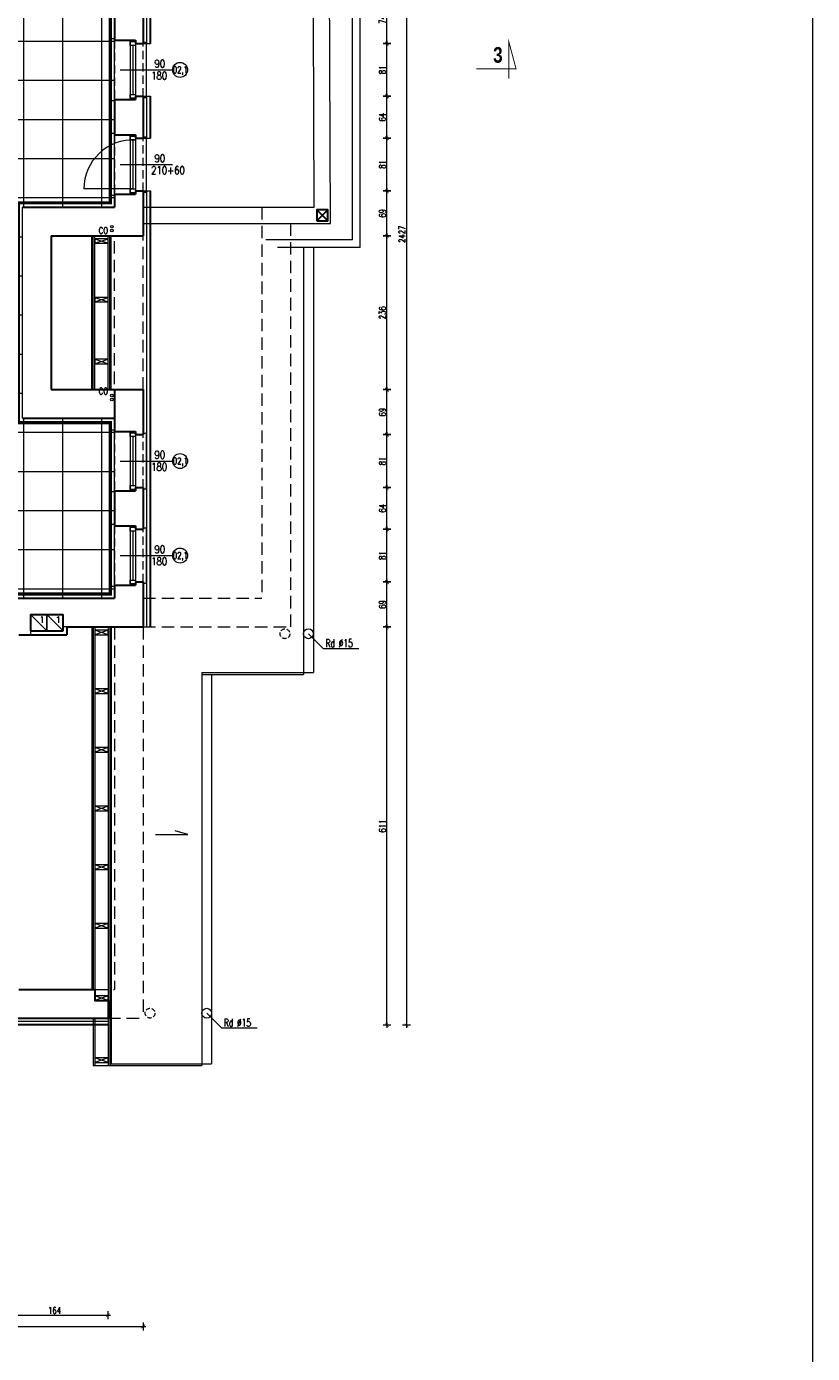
# Model space of a CAD drawing. Header units: millimetres. Extents: x 15214 to 140083, y -437840 to -79279.
# Tile 591 of 656: x 75484 to 76690, y -198573 to -196538. Entities that reach past the tile are written whole.
import ezdxf

# ---------------------------------------------------------------- set-up
doc = ezdxf.new("R2010")
doc.units = ezdxf.units.MM
doc.linetypes.add('DASHED', pattern=[19.05, 12.7, -6.35])
doc.linetypes.add('HIDDEN', pattern=[9.525, 6.35, -3.175])
doc.layers.get('0').update_dxf_attribs({"lineweight": 0})
for name, color, linetype, lineweight in [('! tynk', 21, 'Continuous', 0), ('!! 0 posadzki gres 2 - komu', 200, 'Continuous', 9), ('A_wymiary', 7, 'Continuous', 5), ('Istn-armatura', 6, 'Continuous', 9), ('Istn-cienka', 4, 'Continuous', 9), ('Istn-okna', 6, 'Continuous', 13), ('Istn-sciany', 3, 'Continuous', 30), ('Istn-went', 5, 'Continuous', 13), ('Istn-widok', 1, 'Continuous', 15), ('Ocieplenie', 4, 'ZIGZAG', 5), ('Opis', 8, 'Continuous', 13), ('Opis_okna', 8, 'Continuous', 15)]:
    doc.layers.add(name, color=color, linetype=linetype, lineweight=lineweight)
doc.layers.add('!! 0 -cokol - 2', color=155, linetype='Continuous')
doc.layers.add('Powierzchnia', color=140, linetype='Continuous', lineweight=5, plot=False)
doc.layers.add('ramki', color=66, linetype='Continuous', lineweight=9, plot=False)
doc.styles.add('ARCHETYP', font='romans.shx', dxfattribs={"height": 15})
doc.styles.add('SIMPLEX', font='simplex.shx', dxfattribs={"width": 0.77})
doc.styles.add('STYLE7', font='ARIALNB.TTF')
doc.linetypes.add('ZIGZAG', pattern='A,0.00254,-5.08,[131,ltypeshp.shx,S=5.08,R=0,X=-5.08,Y=0],-10.16,[131,ltypeshp.shx,S=5.08,R=180,X=5.08,Y=0],-5.08', length=20.32254)
doc.dimstyles.new('OL PB 100', dxfattribs={"dimscale": 4, "dimtxt": 2.5, "dimasz": 0.1, "dimexe": 10, "dimexo": 10, "dimgap": 0.5, "dimtad": 1, "dimdec": 1, "dimrnd": 0.5, "dimzin": 9, "dimdsep": 46, "dimtxsty": 'SIMPLEX', "dimblk": 'thick_MSz', "dimcen": 0.05, "dimdle": 8, "dimse1": 1, "dimse2": 1, "dimclrd": 256, "dimclre": 256, "dimclrt": 3, "dimadec": 1, "dimazin": 2, "dimtfac": 1, "dimtdec": 1, "dimtix": 1, "dimtofl": 0, "dimtmove": 2, "dimatfit": 3, "dimldrblk": 'thick_MSz', "dimfxl": 10, "dimfxlon": 1, "dimtolj": 1, "dimlwd": -1, "dimlwe": -1, "dimarcsym": 0})

# ---------------------------------------------------------------- blocks, each defined once
blk = doc.blocks.new('thick_MSz')
for p, q in [((-10, 0), (10, 0)), ((0, 15), (0, -15))]:
    blk.add_line(p, q)
at = {"const_width": 2, "elevation": 2}
blk.add_lwpolyline([(-7.1, -7.1), (7.1, 7.1)], dxfattribs=at)
blk = doc.blocks.new('*D1007')
at = {"layer": 'A_wymiary', "transparency": 16777216}
blk.add_line((76067.4, -195643), (76067.4, -198069.2), dxfattribs=at)
at = {"layer": 'DEFPOINTS', "color": 0, "transparency": 16777216}
for p in [(75663.4, -195642.6), (75609.4, -198069.6), (76067.4, -198069.6)]:
    blk.add_point(p, dxfattribs=at)
at = {"layer": 'A_wymiary', "transparency": 16777216, "xscale": 0.4, "yscale": 0.4, "zscale": 0.4}
for p, rotation in [((76067.4, -195642.6), 90), ((76067.4, -198069.6), 270)]:
    blk.add_blockref('thick_MSz', p, dxfattribs=dict(at, rotation=rotation))
at = {"layer": 'A_wymiary', "color": 3, "transparency": 16777216, "insert": (76060.4, -196856.1), "char_height": 10, "attachment_point": 5, "rotation": 90, "style": 'SIMPLEX'}
blk.add_mtext('\\A1;2427', dxfattribs=at)
blk = doc.blocks.new('*D1008')
at = {"layer": 'A_wymiary', "transparency": 16777216}
blk.add_line((74455.8, -198531.6), (75663, -198531.6), dxfattribs=at)
at = {"layer": 'DEFPOINTS', "color": 0, "transparency": 16777216}
for p in [(74455.4, -198069.6), (75663.4, -198058.6), (75663.4, -198531.6)]:
    blk.add_point(p, dxfattribs=at)
at = {"layer": 'A_wymiary', "transparency": 16777216, "xscale": 0.4, "yscale": 0.4, "zscale": 0.4, "rotation": 180}
blk.add_blockref('thick_MSz', (74455.4, -198531.6), dxfattribs=at)
at = {"layer": 'A_wymiary', "transparency": 16777216, "xscale": 0.4, "yscale": 0.4, "zscale": 0.4}
blk.add_blockref('thick_MSz', (75663.4, -198531.6), dxfattribs=at)
at = {"layer": 'A_wymiary', "color": 3, "transparency": 16777216, "insert": (75059.4, -198524.6), "char_height": 10, "attachment_point": 5, "style": 'SIMPLEX'}
blk.add_mtext('\\A1;1208', dxfattribs=at)
blk = doc.blocks.new('*D1092')
at = {"layer": 'A_wymiary', "transparency": 16777216}
blk.add_line((75445.8, -198514.2), (75609, -198514.2), dxfattribs=at)
at = {"layer": 'DEFPOINTS', "color": 0, "transparency": 16777216}
for p in [(75445.4, -198058.6), (75609.4, -198058.6), (75609.4, -198514.2)]:
    blk.add_point(p, dxfattribs=at)
at = {"layer": 'A_wymiary', "transparency": 16777216, "xscale": 0.4, "yscale": 0.4, "zscale": 0.4, "rotation": 180}
blk.add_blockref('thick_MSz', (75445.4, -198514.2), dxfattribs=at)
at = {"layer": 'A_wymiary', "transparency": 16777216, "xscale": 0.4, "yscale": 0.4, "zscale": 0.4}
blk.add_blockref('thick_MSz', (75609.4, -198514.2), dxfattribs=at)
at = {"layer": 'A_wymiary', "color": 3, "transparency": 16777216, "insert": (75527.4, -198507.2), "char_height": 10, "attachment_point": 5, "style": 'SIMPLEX'}
blk.add_mtext('\\A1;164', dxfattribs=at)
blk = doc.blocks.new('*D1096')
at = {"layer": 'A_wymiary', "transparency": 16777216}
blk.add_line((76037.4, -198069.2), (76037.4, -197459), dxfattribs=at)
at = {"layer": 'DEFPOINTS', "color": 0, "transparency": 16777216}
for p in [(75663.4, -197458.6), (76037.4, -197458.6), (75609.4, -198069.6)]:
    blk.add_point(p, dxfattribs=at)
at = {"layer": 'A_wymiary', "transparency": 16777216, "xscale": 0.4, "yscale": 0.4, "zscale": 0.4}
for p, rotation in [((76037.4, -197458.6), 90), ((76037.4, -198069.6), 270)]:
    blk.add_blockref('thick_MSz', p, dxfattribs=dict(at, rotation=rotation))
at = {"layer": 'A_wymiary', "color": 3, "transparency": 16777216, "insert": (76030.4, -197764.1), "char_height": 10, "attachment_point": 5, "rotation": 90, "style": 'SIMPLEX'}
blk.add_mtext('\\A1;611', dxfattribs=at)
blk = doc.blocks.new('*D1097')
at = {"layer": 'A_wymiary', "transparency": 16777216}
blk.add_line((76037.4, -197458.2), (76037.4, -197390), dxfattribs=at)
at = {"layer": 'DEFPOINTS', "color": 0, "transparency": 16777216}
for p in [(75663.4, -197389.6), (76037.4, -197389.6), (75663.4, -197458.6)]:
    blk.add_point(p, dxfattribs=at)
at = {"layer": 'A_wymiary', "transparency": 16777216, "xscale": 0.4, "yscale": 0.4, "zscale": 0.4}
for p, rotation in [((76037.4, -197389.6), 90), ((76037.4, -197458.6), 270)]:
    blk.add_blockref('thick_MSz', p, dxfattribs=dict(at, rotation=rotation))
at = {"layer": 'A_wymiary', "color": 3, "transparency": 16777216, "insert": (76030.4, -197424.1), "char_height": 10, "attachment_point": 5, "rotation": 90, "style": 'SIMPLEX'}
blk.add_mtext('\\A1;69', dxfattribs=at)
blk = doc.blocks.new('*D1098')
at = {"layer": 'A_wymiary', "transparency": 16777216}
blk.add_line((76037.4, -197389.2), (76037.4, -197309), dxfattribs=at)
at = {"layer": 'DEFPOINTS', "color": 0, "transparency": 16777216}
for p in [(75663.4, -197308.6), (76037.4, -197308.6), (75663.4, -197389.6)]:
    blk.add_point(p, dxfattribs=at)
at = {"layer": 'A_wymiary', "transparency": 16777216, "xscale": 0.4, "yscale": 0.4, "zscale": 0.4}
for p, rotation in [((76037.4, -197308.6), 90), ((76037.4, -197389.6), 270)]:
    blk.add_blockref('thick_MSz', p, dxfattribs=dict(at, rotation=rotation))
at = {"layer": 'A_wymiary', "color": 3, "transparency": 16777216, "insert": (76030.4, -197349.1), "char_height": 10, "attachment_point": 5, "rotation": 90, "style": 'SIMPLEX'}
blk.add_mtext('\\A1;81', dxfattribs=at)
blk = doc.blocks.new('*D1099')
at = {"layer": 'A_wymiary', "transparency": 16777216}
blk.add_line((76037.4, -197308.2), (76037.4, -197245), dxfattribs=at)
at = {"layer": 'DEFPOINTS', "color": 0, "transparency": 16777216}
for p in [(75663.4, -197244.6), (76037.4, -197244.6), (75663.4, -197308.6)]:
    blk.add_point(p, dxfattribs=at)
at = {"layer": 'A_wymiary', "transparency": 16777216, "xscale": 0.4, "yscale": 0.4, "zscale": 0.4}
for p, rotation in [((76037.4, -197244.6), 90), ((76037.4, -197308.6), 270)]:
    blk.add_blockref('thick_MSz', p, dxfattribs=dict(at, rotation=rotation))
at = {"layer": 'A_wymiary', "color": 3, "transparency": 16777216, "insert": (76030.4, -197276.6), "char_height": 10, "attachment_point": 5, "rotation": 90, "style": 'SIMPLEX'}
blk.add_mtext('\\A1;64', dxfattribs=at)
blk = doc.blocks.new('*D1100')
at = {"layer": 'A_wymiary', "transparency": 16777216}
blk.add_line((76037.4, -197244.2), (76037.4, -197164), dxfattribs=at)
at = {"layer": 'DEFPOINTS', "color": 0, "transparency": 16777216}
for p in [(75663.4, -197163.6), (76037.4, -197163.6), (75663.4, -197244.6)]:
    blk.add_point(p, dxfattribs=at)
at = {"layer": 'A_wymiary', "transparency": 16777216, "xscale": 0.4, "yscale": 0.4, "zscale": 0.4}
for p, rotation in [((76037.4, -197163.6), 90), ((76037.4, -197244.6), 270)]:
    blk.add_blockref('thick_MSz', p, dxfattribs=dict(at, rotation=rotation))
at = {"layer": 'A_wymiary', "color": 3, "transparency": 16777216, "insert": (76030.4, -197204.1), "char_height": 10, "attachment_point": 5, "rotation": 90, "style": 'SIMPLEX'}
blk.add_mtext('\\A1;81', dxfattribs=at)
blk = doc.blocks.new('*D1101')
at = {"layer": 'A_wymiary', "transparency": 16777216}
blk.add_line((76037.4, -197163.2), (76037.4, -197095), dxfattribs=at)
at = {"layer": 'DEFPOINTS', "color": 0, "transparency": 16777216}
for p in [(75663.4, -197094.6), (76037.4, -197094.6), (75663.4, -197163.6)]:
    blk.add_point(p, dxfattribs=at)
at = {"layer": 'A_wymiary', "transparency": 16777216, "xscale": 0.4, "yscale": 0.4, "zscale": 0.4}
for p, rotation in [((76037.4, -197094.6), 90), ((76037.4, -197163.6), 270)]:
    blk.add_blockref('thick_MSz', p, dxfattribs=dict(at, rotation=rotation))
at = {"layer": 'A_wymiary', "color": 3, "transparency": 16777216, "insert": (76030.4, -197129.1), "char_height": 10, "attachment_point": 5, "rotation": 90, "style": 'SIMPLEX'}
blk.add_mtext('\\A1;69', dxfattribs=at)
blk = doc.blocks.new('*D1102')
at = {"layer": 'A_wymiary', "transparency": 16777216}
blk.add_line((76037.4, -197094.2), (76037.4, -196859), dxfattribs=at)
at = {"layer": 'DEFPOINTS', "color": 0, "transparency": 16777216}
for p in [(75663.4, -196858.6), (76037.4, -196858.6), (75663.4, -197094.6)]:
    blk.add_point(p, dxfattribs=at)
at = {"layer": 'A_wymiary', "transparency": 16777216, "xscale": 0.4, "yscale": 0.4, "zscale": 0.4}
for p, rotation in [((76037.4, -196858.6), 90), ((76037.4, -197094.6), 270)]:
    blk.add_blockref('thick_MSz', p, dxfattribs=dict(at, rotation=rotation))
at = {"layer": 'A_wymiary', "color": 3, "transparency": 16777216, "insert": (76030.4, -196976.6), "char_height": 10, "attachment_point": 5, "rotation": 90, "style": 'SIMPLEX'}
blk.add_mtext('\\A1;236', dxfattribs=at)
blk = doc.blocks.new('*D1103')
at = {"layer": 'A_wymiary', "transparency": 16777216}
blk.add_line((76037.4, -196858.2), (76037.4, -196790), dxfattribs=at)
at = {"layer": 'DEFPOINTS', "color": 0, "transparency": 16777216}
for p in [(75663.4, -196789.6), (76037.4, -196789.6), (75663.4, -196858.6)]:
    blk.add_point(p, dxfattribs=at)
at = {"layer": 'A_wymiary', "transparency": 16777216, "xscale": 0.4, "yscale": 0.4, "zscale": 0.4}
for p, rotation in [((76037.4, -196789.6), 90), ((76037.4, -196858.6), 270)]:
    blk.add_blockref('thick_MSz', p, dxfattribs=dict(at, rotation=rotation))
at = {"layer": 'A_wymiary', "color": 3, "transparency": 16777216, "insert": (76030.4, -196824.1), "char_height": 10, "attachment_point": 5, "rotation": 90, "style": 'SIMPLEX'}
blk.add_mtext('\\A1;69', dxfattribs=at)
blk = doc.blocks.new('*D1104')
at = {"layer": 'A_wymiary', "transparency": 16777216}
blk.add_line((76037.4, -196789.2), (76037.4, -196709), dxfattribs=at)
at = {"layer": 'DEFPOINTS', "color": 0, "transparency": 16777216}
for p in [(75663.4, -196708.6), (76037.4, -196708.6), (75663.4, -196789.6)]:
    blk.add_point(p, dxfattribs=at)
at = {"layer": 'A_wymiary', "transparency": 16777216, "xscale": 0.4, "yscale": 0.4, "zscale": 0.4}
for p, rotation in [((76037.4, -196708.6), 90), ((76037.4, -196789.6), 270)]:
    blk.add_blockref('thick_MSz', p, dxfattribs=dict(at, rotation=rotation))
at = {"layer": 'A_wymiary', "color": 3, "transparency": 16777216, "insert": (76030.4, -196749.1), "char_height": 10, "attachment_point": 5, "rotation": 90, "style": 'SIMPLEX'}
blk.add_mtext('\\A1;81', dxfattribs=at)
blk = doc.blocks.new('*D1105')
at = {"layer": 'A_wymiary', "transparency": 16777216}
blk.add_line((76037.4, -196708.2), (76037.4, -196645), dxfattribs=at)
at = {"layer": 'DEFPOINTS', "color": 0, "transparency": 16777216}
for p in [(75663.4, -196644.6), (76037.4, -196644.6), (75663.4, -196708.6)]:
    blk.add_point(p, dxfattribs=at)
at = {"layer": 'A_wymiary', "transparency": 16777216, "xscale": 0.4, "yscale": 0.4, "zscale": 0.4}
for p, rotation in [((76037.4, -196644.6), 90), ((76037.4, -196708.6), 270)]:
    blk.add_blockref('thick_MSz', p, dxfattribs=dict(at, rotation=rotation))
at = {"layer": 'A_wymiary', "color": 3, "transparency": 16777216, "insert": (76030.4, -196676.6), "char_height": 10, "attachment_point": 5, "rotation": 90, "style": 'SIMPLEX'}
blk.add_mtext('\\A1;64', dxfattribs=at)
blk = doc.blocks.new('*D1106')
at = {"layer": 'A_wymiary', "transparency": 16777216}
blk.add_line((76037.4, -196644.2), (76037.4, -196564), dxfattribs=at)
at = {"layer": 'DEFPOINTS', "color": 0, "transparency": 16777216}
for p in [(75663.4, -196563.6), (76037.4, -196563.6), (75663.4, -196644.6)]:
    blk.add_point(p, dxfattribs=at)
at = {"layer": 'A_wymiary', "transparency": 16777216, "xscale": 0.4, "yscale": 0.4, "zscale": 0.4}
for p, rotation in [((76037.4, -196563.6), 90), ((76037.4, -196644.6), 270)]:
    blk.add_blockref('thick_MSz', p, dxfattribs=dict(at, rotation=rotation))
at = {"layer": 'A_wymiary', "color": 3, "transparency": 16777216, "insert": (76030.4, -196604.1), "char_height": 10, "attachment_point": 5, "rotation": 90, "style": 'SIMPLEX'}
blk.add_mtext('\\A1;81', dxfattribs=at)
blk = doc.blocks.new('*D1107')
at = {"layer": 'A_wymiary', "transparency": 16777216}
blk.add_line((76037.4, -196563.2), (76037.4, -196490), dxfattribs=at)
at = {"layer": 'DEFPOINTS', "color": 0, "transparency": 16777216}
for p in [(75663.4, -196489.6), (76037.4, -196489.6), (75663.4, -196563.6)]:
    blk.add_point(p, dxfattribs=at)
at = {"layer": 'A_wymiary', "transparency": 16777216, "xscale": 0.4, "yscale": 0.4, "zscale": 0.4}
for p, rotation in [((76037.4, -196489.6), 90), ((76037.4, -196563.6), 270)]:
    blk.add_blockref('thick_MSz', p, dxfattribs=dict(at, rotation=rotation))
at = {"layer": 'A_wymiary', "color": 3, "transparency": 16777216, "insert": (76030.4, -196526.6), "char_height": 10, "attachment_point": 5, "rotation": 90, "style": 'SIMPLEX'}
blk.add_mtext('\\A1;74', dxfattribs=at)

msp = doc.modelspace()

# ---------------------------------------------------------------- hatches: boundary and pattern name
at = {"layer": '!! 0 posadzki gres 2 - komu', "linetype": 'Continuous'}
h = msp.add_hatch(dxfattribs=at)
h.set_pattern_fill('_USER', color=256, scale=60, double=1, pattern_type=0)
h.set_pattern_definition([(0, (0, 0), (0, 60), []), (90, (0, 0), (-60, 4e-15), [])])
h.paths.add_polyline_path([(75044.42327, -197414.5883), (75619.42327, -197414.5883), (75619.42327, -197138.5883), (75478.42327, -197138.5883), (75478.42327, -196814.5883), (75619.42327, -196814.5883), (75619.42327, -196238.5883), (75488.42327, -196238.5883), (75488.42327, -195639.5883), (75044.42327, -195639.5883)])

# ---------------------------------------------------------------- linework, layer by layer
at = {"layer": '! tynk'}
for points in [[(75673.42327, -196489.5883), (75673.42327, -196563.5883)], [(75674.42327, -196489.5883), (75674.42327, -196563.5883)], [(75663.42327, -196563.5883), (75674.42327, -196563.5883)], [(75663.42327, -196644.5883), (75674.42327, -196644.5883)], [(75673.42327, -196644.5883), (75673.42327, -196708.5883)], [(75674.42327, -196644.5883), (75674.42327, -196708.5883)], [(75663.42327, -196708.5883), (75674.42327, -196708.5883)], [(75663.42327, -196789.5883), (75674.42327, -196789.5883)], [(75673.42327, -196789.5883), (75673.42327, -197458.5883)], [(75674.42327, -196789.5883), (75674.42327, -197458.5883)], [(75609.42327, -198068.5883), (75444.42327, -198068.5883)], [(75609.42327, -198069.5883), (75444.42327, -198069.5883)]]:
    msp.add_lwpolyline(points, dxfattribs=at)
at = {"layer": '!! 0 -cokol - 2', "color": 97, "linetype": 'DASHED', "ltscale": 5, "true_color": 0x307e39, "const_width": 5}
msp.add_lwpolyline([(75051.01935, -197407.99223), (75612.8272, -197407.99223), (75612.8272, -197145.18437), (75471.8272, -197145.18437), (75471.8272, -196807.99223), (75612.8272, -196807.99223), (75612.8272, -196245.18437), (75481.8272, -196245.18437), (75481.8272, -195646.18437), (75051.01935, -195646.18437)], close=True, dxfattribs=at)
at = {"layer": 'Istn-armatura'}
for centre in [(75615.42327, -196844.5883), (75615.42327, -196850.5883), (75615.42327, -197103.5883), (75615.42327, -197109.5883)]:
    msp.add_circle(centre, 2, dxfattribs=at)
at = {"layer": 'Istn-cienka', "linetype": 'HIDDEN', "ltscale": 2}
for points in [[(75619.42327, -196558.5883), (75619.42327, -196649.5883)], [(75663.42327, -196644.5883), (75663.42327, -196563.5883)], [(75619.42327, -196703.5883), (75619.42327, -196794.5883)], [(75663.42327, -196789.5883), (75663.42327, -196708.5883)], [(75619.42327, -197158.5883), (75619.42327, -197249.5883)], [(75663.42327, -197244.5883), (75663.42327, -197163.5883)], [(75619.42327, -197303.5883), (75619.42327, -197394.5883)], [(75663.42327, -197389.5883), (75663.42327, -197308.5883)]]:
    msp.add_lwpolyline(points, dxfattribs=at)
at = {"layer": 'Istn-okna'}
for points in [[(75643.42327, -196558.5883), (75643.42327, -196649.5883)], [(75651.42327, -196558.5883), (75651.42327, -196649.5883)], [(75647.42327, -196566.5883), (75647.42327, -196641.5883)], [(75643.42327, -196703.5883), (75643.42327, -196794.5883)], [(75651.42327, -196703.5883), (75651.42327, -196794.5883)], [(75647.42327, -196711.5883), (75647.42327, -196786.5883)], [(75647.42327, -196786.5883), (75572.42327, -196786.5883)], [(75643.42327, -197158.5883), (75643.42327, -197249.5883)], [(75647.42327, -197166.5883), (75647.42327, -197241.5883)], [(75651.42327, -197158.5883), (75651.42327, -197249.5883)], [(75643.42327, -197303.5883), (75643.42327, -197394.5883)], [(75647.42327, -197311.5883), (75647.42327, -197386.5883)], [(75651.42327, -197303.5883), (75651.42327, -197394.5883)]]:
    msp.add_lwpolyline(points, dxfattribs=at)
for points in [[(75651.42327, -196560.5883), (75651.42327, -196566.5883), (75643.42327, -196566.5883), (75643.42327, -196560.5883)], [(75651.42327, -196641.5883), (75651.42327, -196647.5883), (75643.42327, -196647.5883), (75643.42327, -196641.5883)], [(75651.42327, -196705.5883), (75651.42327, -196711.5883), (75643.42327, -196711.5883), (75643.42327, -196705.5883)], [(75651.42327, -196786.5883), (75651.42327, -196792.5883), (75643.42327, -196792.5883), (75643.42327, -196786.5883)], [(75651.42327, -197160.5883), (75651.42327, -197166.5883), (75643.42327, -197166.5883), (75643.42327, -197160.5883)], [(75651.42327, -197241.5883), (75651.42327, -197247.5883), (75643.42327, -197247.5883), (75643.42327, -197241.5883)], [(75651.42327, -197305.5883), (75651.42327, -197311.5883), (75643.42327, -197311.5883), (75643.42327, -197305.5883)], [(75651.42327, -197386.5883), (75651.42327, -197392.5883), (75643.42327, -197392.5883), (75643.42327, -197386.5883)]]:
    msp.add_lwpolyline(points, close=True, dxfattribs=at)
msp.add_arc((75647.42327, -196786.5883), 75, 86.94277457, 180, dxfattribs=at)
at = {"layer": 'Istn-sciany'}
for points in [[(75619.42327, -196494.5883), (75619.42327, -196558.5883)], [(75663.42327, -196489.5883), (75663.42327, -196563.5883)], [(75619.42327, -196558.5883), (75651.42327, -196558.5883)], [(75651.42327, -196558.5883), (75651.42327, -196563.5883)], [(75651.42327, -196563.5883), (75663.42327, -196563.5883)], [(75651.42327, -196644.5883), (75651.42327, -196649.5883)], [(75651.42327, -196644.5883), (75663.42327, -196644.5883)], [(75663.42327, -196644.5883), (75663.42327, -196708.5883)], [(75619.42327, -196649.5883), (75619.42327, -196703.5883)], [(75619.42327, -196649.5883), (75651.42327, -196649.5883)], [(75619.42327, -196703.5883), (75651.42327, -196703.5883)], [(75651.42327, -196703.5883), (75651.42327, -196708.5883)], [(75651.42327, -196708.5883), (75663.42327, -196708.5883)], [(75619.42327, -196794.5883), (75619.42327, -196814.5883)], [(75619.42327, -196794.5883), (75651.42327, -196794.5883)], [(75651.42327, -196789.5883), (75651.42327, -196794.5883)], [(75651.42327, -196789.5883), (75663.42327, -196789.5883)], [(75663.42327, -196789.5883), (75663.42327, -196858.5883)], [(75478.42327, -196814.5883), (75619.42327, -196814.5883)], [(75946.88094, -196835.5882), (75929.88094, -196818.5882)], [(75946.88094, -196818.5882), (75929.88094, -196835.5882)], [(75522.42327, -196858.5883), (75663.42327, -196858.5883)], [(75522.42327, -196858.5883), (75522.42327, -197094.5883)], [(75522.42327, -197094.5883), (75663.42327, -197094.5883)], [(75619.42327, -197094.5883), (75619.42327, -197158.5883)], [(75663.42327, -197094.5883), (75663.42327, -197163.5883)], [(75478.42327, -197138.5883), (75619.42327, -197138.5883)], [(75619.42327, -197158.5883), (75651.42327, -197158.5883)], [(75651.42327, -197158.5883), (75651.42327, -197163.5883)], [(75651.42327, -197163.5883), (75663.42327, -197163.5883)], [(75619.42327, -197249.5883), (75619.42327, -197303.5883)], [(75619.42327, -197249.5883), (75651.42327, -197249.5883)], [(75651.42327, -197244.5883), (75651.42327, -197249.5883)], [(75651.42327, -197244.5883), (75663.42327, -197244.5883)], [(75663.42327, -197244.5883), (75663.42327, -197308.5883)], [(75619.42327, -197303.5883), (75651.42327, -197303.5883)], [(75651.42327, -197303.5883), (75651.42327, -197308.5883)], [(75651.42327, -197308.5883), (75663.42327, -197308.5883)], [(75619.42327, -197394.5883), (75619.42327, -197414.5883)], [(75619.42327, -197394.5883), (75651.42327, -197394.5883)], [(75651.42327, -197389.5883), (75651.42327, -197394.5883)], [(75651.42327, -197389.5883), (75663.42327, -197389.5883)], [(75663.42327, -197389.5883), (75663.42327, -197458.5883)], [(75219.42327, -197414.5883), (75619.42327, -197414.5883)], [(75490.42327, -197439.5883), (75490.42327, -197464.5883)], [(75490.42327, -197439.5883), (75540.42327, -197439.5883)], [(75540.42327, -197464.5883), (75540.42327, -197439.5883)], [(75546.42327, -197458.5883), (75663.42327, -197458.5883)], [(75546.42327, -197458.5883), (75546.42327, -197470.5883)], [(75472.42327, -197470.5883), (75546.42327, -197470.5883)], [(75490.42327, -197464.5883), (75540.42327, -197464.5883)], [(75472.42327, -198014.5883), (75589.42327, -198014.5883)], [(75589.42327, -198014.5883), (75589.42327, -198031.5883), (75609.42327, -198031.5883), (75609.42327, -198058.5883)], [(75445.42327, -198058.5883), (75609.42327, -198058.5883)]]:
    msp.add_lwpolyline(points, dxfattribs=at)
msp.add_lwpolyline([(75929.88094, -196835.5882), (75946.88094, -196835.5882), (75946.88094, -196818.5882), (75929.88094, -196818.5882)], close=True, dxfattribs=at)
at = {"layer": 'Istn-went'}
for points in [[(75490.42327, -197464.5883), (75515.42327, -197464.5883), (75515.42327, -197439.5883), (75490.42327, -197439.5883)], [(75515.42327, -197464.5883), (75540.42327, -197464.5883), (75540.42327, -197439.5883), (75515.42327, -197439.5883)]]:
    msp.add_lwpolyline(points, close=True, dxfattribs=at)
for points in [[(75490.42327, -197439.5883), (75515.42327, -197464.5883)], [(75515.42327, -197439.5883), (75540.42327, -197464.5883)]]:
    msp.add_lwpolyline(points, dxfattribs=at)
at = {"layer": 'Istn-widok'}
for p, q in [((75984.42327, -196864.5883), (75984.42327, -196193.5883)), ((75996.42327, -196876.5883), (75996.42327, -196181.5883))]:
    msp.add_line(p, q, dxfattribs=at)
for points in [[(75663.42327, -196839.5883), (75950.9313, -196839.5883), (75948.42327, -196214.5883)], [(75663.42327, -196814.5881), (75925.83058, -196814.5881), (75923.52319, -196239.5883)], [(75614.42327, -196556.5883), (75614.42327, -196651.5883)], [(75619.42327, -196556.5883), (75614.42327, -196556.5883)], [(75663.42327, -196561.5883), (75668.42327, -196561.5883)], [(75668.42327, -196646.5883), (75668.42327, -196561.5883)], [(75663.42327, -196646.5883), (75668.42327, -196646.5883)], [(75619.42327, -196651.5883), (75614.42327, -196651.5883)], [(75614.42327, -196701.5883), (75614.42327, -196796.5883)], [(75619.42327, -196701.5883), (75614.42327, -196701.5883)], [(75663.42327, -196706.5883), (75668.42327, -196706.5883)], [(75668.42327, -196791.5883), (75668.42327, -196706.5883)], [(75619.42327, -196796.5883), (75614.42327, -196796.5883)], [(75663.42327, -196791.5883), (75668.42327, -196791.5883)], [(75584.42327, -197094.5883), (75584.42327, -196858.5883)], [(75586.42327, -197094.5883), (75586.42327, -196858.5883)], [(75589.42327, -197094.5883), (75589.42327, -196858.5883)], [(75589.42327, -196870.0883), (75609.42327, -196863.0883)], [(75589.42327, -196863.0883), (75609.42327, -196870.0883)], [(75609.42327, -197094.5883), (75609.42327, -196858.5883)], [(75612.42327, -197094.5883), (75612.42327, -196858.5883)], [(75614.42327, -197094.5883), (75614.42327, -196858.5883)], [(75984.42327, -196864.5883), (75851.42327, -196864.5883)], [(75996.42327, -196876.5883), (75869.42327, -196876.5883)], [(75909.42327, -196876.5883), (75909.42327, -197531.5883)], [(75924.42327, -196876.5883), (75924.42327, -197528.5883)], [(75589.42327, -196960.0883), (75609.42327, -196953.0883)], [(75589.42327, -196953.0883), (75609.42327, -196960.0883)], [(75589.42327, -197055.0883), (75609.42327, -197048.0883)], [(75589.42327, -197048.0883), (75609.42327, -197055.0883)], [(75614.42327, -197156.5883), (75614.42327, -197251.5883)], [(75619.42327, -197156.5883), (75614.42327, -197156.5883)], [(75663.42327, -197161.5883), (75668.42327, -197161.5883)], [(75668.42327, -197246.5883), (75668.42327, -197161.5883)], [(75619.42327, -197251.5883), (75614.42327, -197251.5883)], [(75663.42327, -197246.5883), (75668.42327, -197246.5883)], [(75614.42327, -197301.5883), (75614.42327, -197396.5883)], [(75619.42327, -197301.5883), (75614.42327, -197301.5883)], [(75663.42327, -197306.5883), (75668.42327, -197306.5883)], [(75668.42327, -197391.5883), (75668.42327, -197306.5883)], [(75619.42327, -197396.5883), (75614.42327, -197396.5883)], [(75663.42327, -197391.5883), (75668.42327, -197391.5883)], [(75546.42327, -197458.5883), (75540.42327, -197458.5883)], [(75584.42327, -197458.5883), (75584.42327, -198014.5883)], [(75586.42327, -197458.5883), (75586.42327, -198014.5883)], [(75589.42327, -197458.5883), (75589.42327, -198014.5883)], [(75609.42327, -197458.5883), (75609.42327, -198131.5883)], [(75612.42327, -197458.5883), (75612.42327, -198131.5883)], [(75614.42327, -197458.5883), (75614.42327, -198128.5883)], [(75490.42327, -197464.5883), (75490.42327, -197470.5883)], [(75609.42327, -197463.5883), (75589.42327, -197470.5883)], [(75609.42327, -197470.5883), (75589.42327, -197463.5883)], [(75753.42327, -197528.5883), (75753.42327, -198131.5883)], [(75753.42327, -197528.5883), (75924.42327, -197528.5883)], [(75753.42327, -197531.5883), (75909.42327, -197531.5883)], [(75768.42327, -197531.5883), (75768.42327, -198128.5883)], [(75609.42327, -197553.5883), (75589.42327, -197560.5883)], [(75609.42327, -197560.5883), (75589.42327, -197553.5883)], [(75609.42327, -197643.5883), (75589.42327, -197650.5883)], [(75609.42327, -197650.5883), (75589.42327, -197643.5883)], [(75609.42327, -197733.5883), (75589.42327, -197740.5883)], [(75609.42327, -197740.5883), (75589.42327, -197733.5883)], [(75609.42327, -197823.5883), (75589.42327, -197830.5883)], [(75609.42327, -197830.5883), (75589.42327, -197823.5883)], [(75609.42327, -197913.5883), (75589.42327, -197920.5883)], [(75609.42327, -197920.5883), (75589.42327, -197913.5883)], [(75609.42327, -198024.5883), (75589.42327, -198031.5883)], [(75609.42327, -198031.5883), (75589.42327, -198024.5883)], [(75586.42327, -198058.5883), (75586.42327, -198131.5883)], [(75589.42327, -198058.5883), (75589.42327, -198131.5883)], [(75586.42327, -198131.5883), (75753.42327, -198131.5883)], [(75609.42327, -198119.5883), (75589.42327, -198126.5883)], [(75609.42327, -198126.5883), (75589.42327, -198119.5883)], [(75612.42327, -198128.5883), (75768.42327, -198128.5883)]]:
    msp.add_lwpolyline(points, dxfattribs=at)
at = {"layer": 'Istn-widok', "linetype": 'HIDDEN', "ltscale": 3}
for points in [[(75845.42327, -196814.5883), (75845.42327, -197414.5883)], [(75889.42327, -196839.5883), (75889.42327, -197458.5883)], [(75619.42327, -197114.5883), (75619.42327, -196858.5883)], [(75663.42327, -197094.5883), (75663.42327, -196858.5883)], [(75663.42327, -197414.5883), (75845.42327, -197414.5883)], [(75619.42327, -197458.5883), (75619.42327, -198014.5883)], [(75663.42327, -197458.5883), (75663.42327, -198058.5883)], [(75663.42327, -197458.5883), (75889.42327, -197458.5883)], [(75589.42327, -198014.5883), (75619.42327, -198014.5883)], [(75609.42327, -198058.5883), (75663.42327, -198058.5883)]]:
    msp.add_lwpolyline(points, dxfattribs=at)
at = {"layer": 'Istn-widok'}
for points in [[(75609.42327, -196870.0883), (75609.42327, -196863.0883), (75589.42327, -196863.0883), (75589.42327, -196870.0883)], [(75609.42327, -196960.0883), (75609.42327, -196953.0883), (75589.42327, -196953.0883), (75589.42327, -196960.0883)], [(75609.42327, -197055.0883), (75609.42327, -197048.0883), (75589.42327, -197048.0883), (75589.42327, -197055.0883)], [(75589.42327, -197463.5883), (75589.42327, -197470.5883), (75609.42327, -197470.5883), (75609.42327, -197463.5883)], [(75589.42327, -197553.5883), (75589.42327, -197560.5883), (75609.42327, -197560.5883), (75609.42327, -197553.5883)], [(75589.42327, -197643.5883), (75589.42327, -197650.5883), (75609.42327, -197650.5883), (75609.42327, -197643.5883)], [(75589.42327, -197733.5883), (75589.42327, -197740.5883), (75609.42327, -197740.5883), (75609.42327, -197733.5883)], [(75589.42327, -197823.5883), (75589.42327, -197830.5883), (75609.42327, -197830.5883), (75609.42327, -197823.5883)], [(75589.42327, -197913.5883), (75589.42327, -197920.5883), (75609.42327, -197920.5883), (75609.42327, -197913.5883)], [(75589.42327, -198024.5883), (75589.42327, -198031.5883), (75609.42327, -198031.5883), (75609.42327, -198024.5883)], [(75589.42327, -198119.5883), (75589.42327, -198126.5883), (75609.42327, -198126.5883), (75609.42327, -198119.5883)]]:
    msp.add_lwpolyline(points, close=True, dxfattribs=at)
at = {"layer": 'Istn-widok', "linetype": 'HIDDEN'}
for centre in [(75880.9367, -197469.0883), (75673.92327, -198051.0883)]:
    msp.add_circle(centre, 7.5, dxfattribs=at)
at = {"layer": 'Istn-widok'}
for centre in [(75916.92327, -197469.0883), (75760.92327, -198051.0883)]:
    msp.add_circle(centre, 7.5, dxfattribs=at)
at = {"layer": 'Ocieplenie', "linetype": 'ZIGZAG', "ltscale": 0.75}
for points in [[(75668.42327, -196489.5883), (75668.42327, -196563.5883)], [(75668.42327, -196644.5883), (75668.42327, -196708.5883)], [(75668.42327, -196789.5883), (75668.42327, -197458.5883)], [(75609.42327, -198063.5883), (75444.42327, -198063.5883)]]:
    msp.add_lwpolyline(points, dxfattribs=at)
at = {"layer": 'Opis', "color": 2, "const_width": 1.44}
msp.add_lwpolyline([(76174.62289, -196602.48145), (76235.44849, -196602.48145), (76224.1773, -196560.41681), (76224.1773, -196617.68785)], dxfattribs=at)
msp.add_lwpolyline([(76174.62289, -196602.48145), (76235.44849, -196602.48145), (76224.1773, -196560.41681), (76224.1773, -196617.68785)], dxfattribs=at)
at = {"layer": 'Opis', "color": 8}
for points in [[(75628.26439, -196604.0883), (75708.42357, -196604.0883)], [(75628.26439, -196749.0883), (75708.42357, -196749.0883)], [(75628.26439, -197204.0883), (75708.42357, -197204.0883)], [(75628.26439, -197349.0883), (75708.42357, -197349.0883)]]:
    msp.add_lwpolyline(points, dxfattribs=at)
at = {"layer": 'Opis'}
for points in [[(75939.56047, -197491.7255), (75916.92327, -197469.0883)], [(75939.56047, -197491.7255), (75994.44581, -197491.7255)], [(75682.0615, -197777.17556), (75732.0615, -197777.17556)], [(75732.0615, -197777.17556), (75712.54887, -197771.34655)], [(75783.56047, -198073.7255), (75760.92327, -198051.0883)], [(75783.56047, -198073.7255), (75838.44581, -198073.7255)]]:
    msp.add_lwpolyline(points, dxfattribs=at)
at = {"layer": 'Opis_okna'}
for centre in [(75719.92357, -196604.0883), (75719.92357, -197204.0883), (75719.92357, -197349.0883)]:
    msp.add_circle(centre, 11.5, dxfattribs=at)
at = {"layer": 'Powierzchnia'}
msp.add_lwpolyline([(75044.42327, -197414.5883), (75619.42327, -197414.5883), (75619.42327, -197138.5883), (75478.42327, -197138.5883), (75478.42327, -196814.5883), (75619.42327, -196814.5883), (75619.42327, -196238.5883), (75488.42327, -196238.5883), (75488.42327, -195639.5883), (75044.42327, -195639.5883)], close=True, dxfattribs=at)
at = {"layer": 'ramki'}
msp.add_lwpolyline([(73720.14101, -198980.67237), (73720.14101, -194780.67237), (76690.14101, -194780.67237), (76690.14101, -198980.67237)], close=True, dxfattribs=at)

# ---------------------------------------------------------------- texts
at = {"layer": 'Istn-armatura', "style": 'ARCHETYP', "width": 0.8}
for p in [(75594.94243, -196855.63828), (75594.94243, -197101.96166)]:
    msp.add_text('CO', height=10, rotation=359.99999996, dxfattribs=at).set_placement(p)
at = {"layer": 'Istn-went', "style": 'ARCHETYP', "width": 0.8}
for p in [(75504.58471, -197452.41077), (75529.58471, -197452.41077)]:
    msp.add_text('1', height=10, rotation=0.00000004, dxfattribs=at).set_placement(p)
at = {"layer": 'Opis', "color": 9, "style": 'STYLE7', "text_generation_flag": 6, "width": 0.95}
msp.add_text('3', height=24, rotation=180.00000016, dxfattribs=at).set_placement((76200.2785, -196593.09758))
at = {"layer": 'Opis', "color": 8, "style": 'ARCHETYP', "width": 0.8}
for s, p in [('90', (75680.61447, -196600.6249)), ('180', (75675.50289, -196618.99328)), ('90', (75680.61447, -196745.6249)), ('210+60', (75675.50289, -196763.99328)), ('90', (75680.61447, -197200.6249)), ('180', (75675.50289, -197218.99328)), ('90', (75680.61447, -197345.6249)), ('180', (75675.50289, -197363.99328))]:
    msp.add_text(s, height=12, dxfattribs=at).set_placement(p)
at = {"layer": 'Opis', "style": 'ARCHETYP', "width": 0.7}
for p in [(75943.1322, -197489.55211), (75787.1322, -198071.55211)]:
    msp.add_text('Rd %%C15', height=12, rotation=0.00000004, dxfattribs=at).set_placement(p)
at = {"layer": 'Opis_okna', "style": 'ARCHETYP', "width": 0.7}
for p in [(75708.71526, -196609.00998), (75708.71526, -197209.00998), (75708.71526, -197354.00998)]:
    msp.add_text('O2,1', height=10, dxfattribs=at).set_placement(p)

# ---------------------------------------------------------------- dimensions: what is measured, and where the dimension line sits
at = {"layer": 'A_wymiary'}
for base, p1, p2, picture, middle in [((76067.42327, -198069.5883), (75663.42327, -195642.5883), (75609.42327, -198069.5883), '*D1007', (76060.42327, -196856.0883)), ((76037.42327, -196489.5883), (75663.42327, -196563.5883), (75663.42327, -196489.5883), '*D1107', (76030.42327, -196526.5883)), ((76037.42327, -196563.5883), (75663.42327, -196644.5883), (75663.42327, -196563.5883), '*D1106', (76030.42327, -196604.0883)), ((76037.42327, -196644.5883), (75663.42327, -196708.5883), (75663.42327, -196644.5883), '*D1105', (76030.42327, -196676.5883)), ((76037.42327, -196708.5883), (75663.42327, -196789.5883), (75663.42327, -196708.5883), '*D1104', (76030.42327, -196749.0883)), ((76037.42327, -196789.5883), (75663.42327, -196858.5883), (75663.42327, -196789.5883), '*D1103', (76030.42327, -196824.0883)), ((76037.42327, -196858.5883), (75663.42327, -197094.5883), (75663.42327, -196858.5883), '*D1102', (76030.42327, -196976.5883)), ((76037.42327, -197094.5883), (75663.42327, -197163.5883), (75663.42327, -197094.5883), '*D1101', (76030.42327, -197129.0883)), ((76037.42327, -197163.5883), (75663.42327, -197244.5883), (75663.42327, -197163.5883), '*D1100', (76030.42327, -197204.0883)), ((76037.42327, -197244.5883), (75663.42327, -197308.5883), (75663.42327, -197244.5883), '*D1099', (76030.42327, -197276.5883)), ((76037.42327, -197308.5883), (75663.42327, -197389.5883), (75663.42327, -197308.5883), '*D1098', (76030.42327, -197349.0883)), ((76037.42327, -197389.5883), (75663.42327, -197458.5883), (75663.42327, -197389.5883), '*D1097', (76030.42327, -197424.0883)), ((76037.42327, -197458.5883), (75609.42327, -198069.5883), (75663.42327, -197458.5883), '*D1096', (76030.42327, -197764.0883))]:
    dim = msp.add_linear_dim(base=base, p1=p1, p2=p2, angle=90, dimstyle='OL PB 100', dxfattribs=at)
    dim.commit()
    dim.dimension.update_dxf_attribs({"geometry": picture, "text_midpoint": middle})
for base, p1, p2, picture, middle in [((75663.42327, -198531.5883), (74455.41965, -198069.5883), (75663.42327, -198058.5883), '*D1008', (75059.42146, -198524.5883)), ((75609.42327, -198514.18847), (75445.42327, -198058.5883), (75609.42327, -198058.5883), '*D1092', (75527.42327, -198507.18847))]:
    dim = msp.add_linear_dim(base=base, p1=p1, p2=p2, dimstyle='OL PB 100', dxfattribs=at)
    dim.commit()
    dim.dimension.update_dxf_attribs({"geometry": picture, "text_midpoint": middle})

doc.saveas('drawing.dxf')
